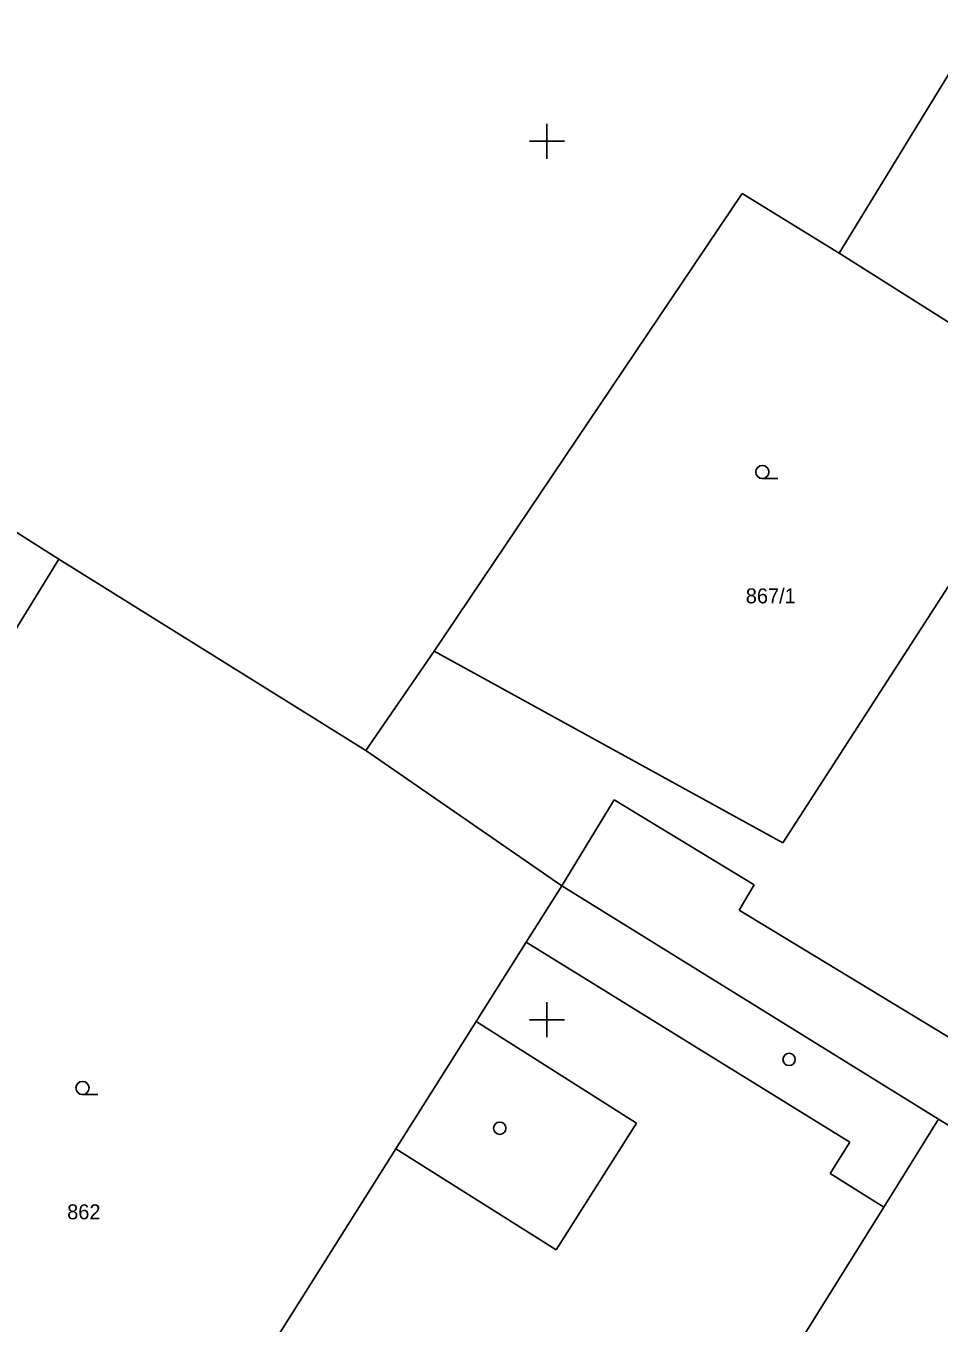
# Model space of a CAD drawing. Extents: x -702257 to -701487, y -1009871 to -1008841.
# Drawn here: x -701839.84 to -701813.83, y -1009433.63 to -1009396.72 of the extents above; entities that cross this region are included whole.
import ezdxf

# ---------------------------------------------------------------- set-up
doc = ezdxf.new("R2010")
doc.units = 0
for name, color, linetype in [('Z_hektometricka_sit', 7, 'Continuous'), ('Z_katastr_cisla_pozemkova', 7, 'Continuous'), ('Z_katastr_hranice', 7, 'Continuous'), ('Z_katastr_vnitrni_kresba', 7, 'Continuous'), ('Z_katastr_znacky_budov', 7, 'Continuous'), ('Z_katastr_znacky_kultur', 7, 'Continuous')]:
    doc.layers.add(name, color=color, linetype=linetype)

msp = doc.modelspace()

# ---------------------------------------------------------------- linework, layer by layer
at = {"layer": 'Z_hektometricka_sit'}
for p, q in [((-701825, -1009399.5), (-701825, -1009400.5)), ((-701825, -1009399.5), (-701825, -1009400.5)), ((-701825.5, -1009400), (-701824.5, -1009400)), ((-701825.5, -1009400), (-701824.5, -1009400)), ((-701825, -1009424.5), (-701825, -1009425.5)), ((-701825, -1009424.5), (-701825, -1009425.5)), ((-701825.5, -1009425), (-701824.5, -1009425)), ((-701825.5, -1009425), (-701824.5, -1009425))]:
    msp.add_line(p, q, dxfattribs=at)
at = {"layer": 'Z_katastr_hranice'}
for p, q in [((-701809.39, -1009391.26), (-701816.68, -1009403.18)), ((-701819.44, -1009401.49), (-701828.21, -1009414.51)), ((-701816.68, -1009403.18), (-701819.44, -1009401.49)), ((-701838.9, -1009411.89), (-701854.19, -1009402.24)), ((-701808.63, -1009408.28), (-701816.68, -1009403.18)), ((-701843.63, -1009419.56), (-701838.9, -1009411.89)), ((-701830.16, -1009417.34), (-701838.9, -1009411.89)), ((-701813.48, -1009412.53), (-701818.28, -1009419.97)), ((-701828.21, -1009414.51), (-701830.16, -1009417.34)), ((-701818.28, -1009419.97), (-701828.21, -1009414.51)), ((-701824.58, -1009421.19), (-701830.16, -1009417.34)), ((-701825.59, -1009422.79), (-701824.58, -1009421.19)), ((-701813.85, -1009427.83), (-701824.58, -1009421.19)), ((-701827.02, -1009425.05), (-701825.59, -1009422.79)), ((-701829.3, -1009428.67), (-701827.02, -1009425.05)), ((-701806.14, -1009432.6), (-701813.85, -1009427.83)), ((-701833.77, -1009435.75), (-701829.3, -1009428.67))]:
    msp.add_line(p, q, dxfattribs=at)
at = {"layer": 'Z_katastr_vnitrni_kresba'}
for p, q in [((-701824.58, -1009421.19), (-701823.09, -1009418.74)), ((-701823.09, -1009418.74), (-701819.1, -1009421.16)), ((-701819.1, -1009421.16), (-701819.53, -1009421.88)), ((-701819.53, -1009421.88), (-701812.69, -1009426.03)), ((-701825.59, -1009422.79), (-701816.38, -1009428.48)), ((-701827.02, -1009425.05), (-701822.45, -1009427.94)), ((-701822.45, -1009427.94), (-701824.74, -1009431.55)), ((-701815.41, -1009430.33), (-701813.85, -1009427.83)), ((-701816.38, -1009428.48), (-701816.94, -1009429.38)), ((-701824.74, -1009431.55), (-701829.3, -1009428.67)), ((-701816.94, -1009429.38), (-701815.41, -1009430.33)), ((-701815.41, -1009430.33), (-701819.16, -1009436.35))]:
    msp.add_line(p, q, dxfattribs=at)
at = {"layer": 'Z_katastr_znacky_budov'}
for centre in [(-701818.107, -1009426.129), (-701826.347, -1009428.089)]:
    msp.add_circle(centre, 0.175, dxfattribs=at)
at = {"layer": 'Z_katastr_znacky_kultur'}
for p, q in [((-701818.868, -1009409.6), (-701818.431, -1009409.6)), ((-701838.228, -1009427.13), (-701837.791, -1009427.13))]:
    msp.add_line(p, q, dxfattribs=at)
for centre in [(-701818.868, -1009409.412), (-701838.228, -1009426.942)]:
    msp.add_circle(centre, 0.187, dxfattribs=at)

# ---------------------------------------------------------------- texts
at = {"layer": 'Z_katastr_cisla_pozemkova'}
for s, p in [('867/1', (-701819.339, -1009413.15)), ('862', (-701838.663, -1009430.679))]:
    msp.add_text(s, height=0.425, dxfattribs=at).set_placement(p)

doc.saveas('drawing.dxf')
